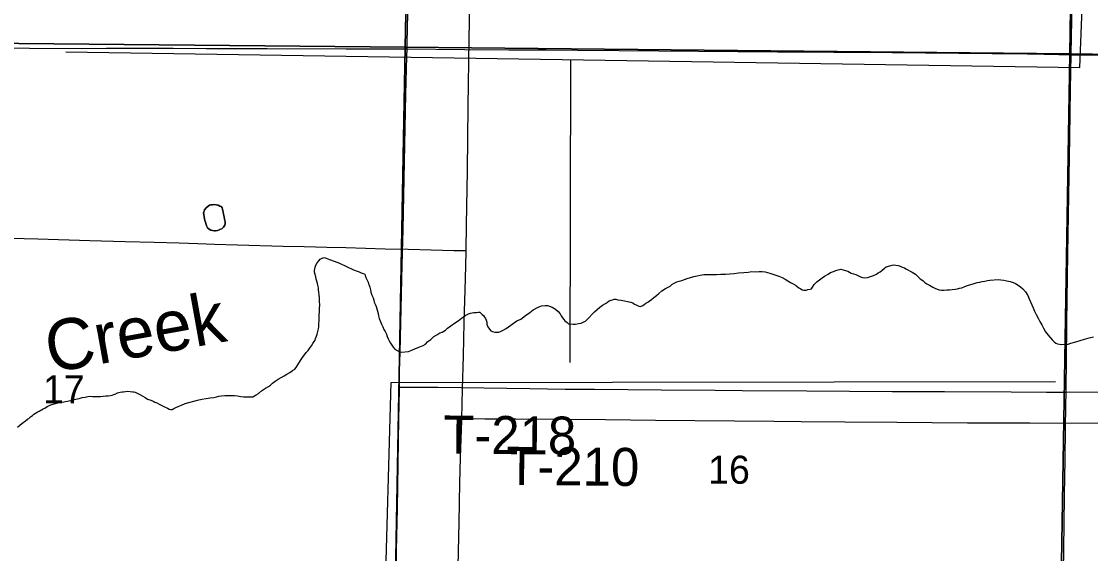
# Model space of a CAD drawing. Extents: x 2.4 to 73.1, y 4.5 to 25.6.
# Drawn here: x 43.756 to 44.554, y 20.232 to 20.63 of the extents above; entities that cross this region are included whole.
import ezdxf

# ---------------------------------------------------------------- set-up
doc = ezdxf.new("R2010")
doc.units = 0
for name, color, linetype in [('GM_X_County_Road', 7, 'Continuous'), ('GM_X_Minor_Lake', 7, 'Continuous'), ('GM_X_Minor_Lake_Text', 7, 'Continuous'), ('GM_X_Minor_River', 7, 'Continuous'), ('GM_X_Section', 7, 'Continuous'), ('GM_X_Section_Text', 7, 'Continuous'), ('GM_X_Township_Road', 7, 'Continuous'), ('GM_X_Township_Road_Text', 7, 'Continuous')]:
    doc.layers.add(name, color=color, linetype=linetype)

msp = doc.modelspace()

# ---------------------------------------------------------------- linework, layer by layer
at = {"layer": 'GM_X_County_Road'}
for points in [[(44.53965, 20.60461), (44.53966, 20.60532), (44.54021, 20.63017), (44.54085, 20.67058), (44.54123, 20.70477), (44.54193, 20.75139), (44.54233, 20.79024), (44.54306, 20.86795), (44.54326, 20.89748), (44.54367, 20.93322), (44.54444, 20.98917), (44.54481, 21.01714), (44.54524, 21.05755), (44.54558, 21.08707), (44.54597, 21.10729)], [(44.08826, 20.45842), (44.08865, 20.47772), (44.0893, 20.51812), (44.08976, 20.5663), (44.09051, 20.61604), (44.09143, 20.67043), (44.09226, 20.7155), (44.09347, 20.76988), (44.0948, 20.83049), (44.095, 20.83698)], [(44.53587, 20.35292), (44.53591, 20.35667), (44.5361, 20.37533), (44.53643, 20.40485), (44.53722, 20.45613), (44.53817, 20.51363), (44.5386, 20.54316), (44.53917, 20.5789), (44.53965, 20.60461)], [(44.085, 20.33309), (44.08552, 20.35499), (44.08621, 20.37984), (44.08675, 20.4047), (44.0877, 20.43733), (44.08825, 20.45752), (44.08826, 20.45842)], [(44.52527, 19.59863), (44.52529, 19.59993), (44.52607, 19.64188), (44.52653, 19.67607), (44.527, 19.70559), (44.52785, 19.79418), (44.52835, 19.82836), (44.52874, 19.87188), (44.52901, 19.90141), (44.52963, 19.94647), (44.53026, 19.98687), (44.53113, 20.04126), (44.53137, 20.06146), (44.53191, 20.09409), (44.53239, 20.12828), (44.5331, 20.16402), (44.53354, 20.18887), (44.53386, 20.2184), (44.53435, 20.25414), (44.53478, 20.27589), (44.53515, 20.3023), (44.53554, 20.32561), (44.53572, 20.34269), (44.53587, 20.35292)], [(44.08103, 20.16526), (44.08172, 20.19806), (44.08234, 20.22291), (44.08298, 20.25555), (44.08358, 20.28507), (44.08397, 20.30373), (44.08496, 20.33168), (44.085, 20.33309)]]:
    msp.add_lwpolyline(points, dxfattribs=at)
at = {"layer": 'GM_X_Minor_Lake'}
for points in [[(43.90754, 20.48458), (43.90719, 20.48573), (43.90703, 20.48706), (43.90686, 20.48801), (43.90651, 20.48935), (43.90615, 20.49031), (43.90541, 20.49128), (43.90447, 20.49168), (43.90334, 20.49227), (43.90183, 20.4925), (43.90012, 20.49273), (43.89898, 20.49256), (43.89784, 20.49259), (43.89688, 20.49242), (43.89573, 20.49169), (43.89437, 20.49039), (43.89319, 20.48889), (43.89278, 20.48776), (43.89238, 20.48663), (43.89258, 20.4872), (43.89238, 20.48663)], [(43.89238, 20.48663), (43.89258, 20.4872), (43.89238, 20.48663), (43.89278, 20.48776), (43.89319, 20.48889), (43.89437, 20.49039), (43.89573, 20.49169), (43.89688, 20.49242), (43.89784, 20.49259), (43.89898, 20.49256), (43.90012, 20.49273), (43.90183, 20.4925), (43.90334, 20.49227), (43.90447, 20.49168), (43.90541, 20.49128), (43.90615, 20.49031), (43.90651, 20.48935), (43.90686, 20.48801), (43.90703, 20.48706), (43.90719, 20.48573), (43.90754, 20.48458), (43.90771, 20.48363), (43.90805, 20.48191), (43.90822, 20.48096), (43.90839, 20.48), (43.90855, 20.47867), (43.90814, 20.47754), (43.90735, 20.47585), (43.90637, 20.47492), (43.90407, 20.47402), (43.90273, 20.47348), (43.90139, 20.47332), (43.90044, 20.47315), (43.89892, 20.47338), (43.89779, 20.47359), (43.89648, 20.47438), (43.89536, 20.47555), (43.89481, 20.47651), (43.89428, 20.47804), (43.89374, 20.47957), (43.89339, 20.48091), (43.89238, 20.48663)], [(43.89238, 20.48663), (43.89339, 20.48091), (43.89374, 20.47957), (43.89428, 20.47804), (43.89481, 20.47651), (43.89536, 20.47555), (43.89648, 20.47438), (43.89779, 20.47359), (43.89892, 20.47338), (43.90044, 20.47315), (43.90139, 20.47332), (43.90273, 20.47348), (43.90407, 20.47402), (43.90637, 20.47492), (43.90735, 20.47585), (43.90814, 20.47754), (43.90855, 20.47867), (43.90839, 20.48), (43.90822, 20.48096), (43.90805, 20.48191), (43.90771, 20.48363), (43.90754, 20.48458)]]:
    msp.add_lwpolyline(points, dxfattribs=at)
at = {"layer": 'GM_X_Minor_River'}
for points in [[(43.78972, 20.60682), (44.5461, 20.59512), (44.54941, 20.67753)], [(44.16602, 20.60099), (44.16568, 20.37497)], [(43.92502, 20.34932), (43.9273, 20.34927), (43.92901, 20.34923), (43.93036, 20.34996), (43.93171, 20.35069), (43.93325, 20.35179), (43.93558, 20.35383), (43.93848, 20.35585), (43.94078, 20.35694), (43.94233, 20.35804), (43.94388, 20.35953), (43.94582, 20.361), (43.94813, 20.36247), (43.95025, 20.36375), (43.95256, 20.36503), (43.95449, 20.36632), (43.95661, 20.3676), (43.95874, 20.36907), (43.96047, 20.36998), (43.96145, 20.37129), (43.9646, 20.37634), (43.96578, 20.37784), (43.96676, 20.37933), (43.96774, 20.38064), (43.96892, 20.38232), (43.97029, 20.38381), (43.97146, 20.3853), (43.97284, 20.38736), (43.97383, 20.38924), (43.975, 20.39054), (43.9756, 20.39167), (43.976, 20.3928), (43.97661, 20.3945), (43.97703, 20.3962), (43.97764, 20.39808), (43.97806, 20.39997), (43.97829, 20.40168), (43.97834, 20.40357), (43.97859, 20.40642), (43.97864, 20.40851), (43.97869, 20.41059), (43.97893, 20.41287), (43.97898, 20.41534), (43.97904, 20.41799), (43.97891, 20.42047), (43.97878, 20.42313), (43.97864, 20.42541), (43.97831, 20.42751), (43.97815, 20.42922), (43.978, 20.43074), (43.97766, 20.43265), (43.97731, 20.43399), (43.97697, 20.43552), (43.97643, 20.43724), (43.97609, 20.43895), (43.97556, 20.44068), (43.97522, 20.44239), (43.97506, 20.44354), (43.97528, 20.44486), (43.97569, 20.44618), (43.9761, 20.4475), (43.97709, 20.44938), (43.97826, 20.45087), (43.97924, 20.45218), (43.98078, 20.4529), (43.98231, 20.45325), (43.98382, 20.45284), (43.98627, 20.45183), (43.98985, 20.45061), (43.99381, 20.449), (44.00416, 20.44421), (44.00699, 20.44319), (44.00849, 20.44259), (44.01, 20.44198), (44.01132, 20.44138), (44.01264, 20.44097), (44.01299, 20.43983), (44.01353, 20.43829), (44.01426, 20.43676), (44.0148, 20.4358), (44.01516, 20.43484), (44.01552, 20.43369), (44.01587, 20.43273), (44.01641, 20.4312), (44.01693, 20.4291), (44.01728, 20.42738), (44.01799, 20.42528), (44.01889, 20.42317), (44.01942, 20.42145), (44.01977, 20.41992), (44.02049, 20.41838), (44.02103, 20.41666), (44.02156, 20.41494), (44.02209, 20.41322), (44.02262, 20.4115), (44.02296, 20.40978), (44.02349, 20.40787), (44.02421, 20.40614), (44.0251, 20.40346), (44.0262, 20.40154), (44.02692, 20.39962)], [(44.20156, 20.42168), (44.20383, 20.42144), (44.21102, 20.41995), (44.21253, 20.41935), (44.21384, 20.41856), (44.21516, 20.41796), (44.2161, 20.41737), (44.21704, 20.41696), (44.21836, 20.41675), (44.22009, 20.41747), (44.22106, 20.4182), (44.22241, 20.41912), (44.22395, 20.41985), (44.22492, 20.42078), (44.22647, 20.42207), (44.2284, 20.42355), (44.23033, 20.42483), (44.23208, 20.42631), (44.23421, 20.42835), (44.23711, 20.43019), (44.23903, 20.43128), (44.24038, 20.43201), (44.24174, 20.43312), (44.24347, 20.43422), (44.24539, 20.43513), (44.24731, 20.43565), (44.24922, 20.43618), (44.25114, 20.4369), (44.25324, 20.43761), (44.25554, 20.43832), (44.25822, 20.43902), (44.26051, 20.43953), (44.26299, 20.44005), (44.26586, 20.44055), (44.26871, 20.44068), (44.27175, 20.44061), (44.27499, 20.44073), (44.27841, 20.44084), (44.28184, 20.44095), (44.28507, 20.44107), (44.28812, 20.44138), (44.29136, 20.44187), (44.29555, 20.44216), (44.2986, 20.44247), (44.30146, 20.44279), (44.30431, 20.44272), (44.30678, 20.44286), (44.30925, 20.4428), (44.31134, 20.44256), (44.31323, 20.44214), (44.31493, 20.44172), (44.32153, 20.43929), (44.32398, 20.43829), (44.32624, 20.4371), (44.3283, 20.43591), (44.33037, 20.43473), (44.33224, 20.43354), (44.33393, 20.43256), (44.33524, 20.43158), (44.33655, 20.4306), (44.33786, 20.42981), (44.33899, 20.42921), (44.34012, 20.429), (44.34183, 20.42896), (44.34317, 20.42931), (44.34489, 20.42965), (44.34604, 20.43), (44.34663, 20.43113), (44.34801, 20.43319), (44.34995, 20.43504), (44.35189, 20.43671), (44.35383, 20.43818), (44.35557, 20.43947), (44.35826, 20.44093), (44.36019, 20.44203), (44.3623, 20.44293), (44.36403, 20.44365), (44.36575, 20.44418), (44.36689, 20.44435), (44.36785, 20.44452), (44.36955, 20.4441), (44.37125, 20.44368), (44.37314, 20.44307), (44.37558, 20.44168), (44.37898, 20.44066), (44.38105, 20.43966), (44.38255, 20.43887), (44.38406, 20.43845), (44.38577, 20.43822), (44.38767, 20.43837), (44.38997, 20.43908), (44.39227, 20.43998), (44.39438, 20.44088), (44.39573, 20.4418), (44.39708, 20.44272), (44.39844, 20.44363), (44.40037, 20.4453), (44.40173, 20.44622), (44.40613, 20.44764), (44.40747, 20.4478), (44.40879, 20.44758)], [(44.40879, 20.44758), (44.4105, 20.44735), (44.4122, 20.44693), (44.4137, 20.44614), (44.41521, 20.44553), (44.41634, 20.44494), (44.41784, 20.44415), (44.41953, 20.44316), (44.42103, 20.44236), (44.42234, 20.44158), (44.42347, 20.44079), (44.4244, 20.43982), (44.42533, 20.43923), (44.427, 20.43748), (44.42813, 20.4367), (44.42925, 20.43591), (44.43055, 20.43474), (44.43205, 20.43376), (44.43393, 20.43258), (44.43524, 20.43198), (44.43656, 20.43119), (44.43787, 20.4304), (44.43957, 20.42979), (44.44127, 20.42918), (44.44297, 20.42895), (44.44487, 20.42891), (44.44678, 20.42906), (44.44887, 20.4292), (44.45097, 20.42953), (44.45306, 20.42968), (44.45478, 20.43002), (44.45631, 20.43036), (44.45803, 20.4307), (44.46033, 20.4316), (44.46225, 20.43232), (44.46474, 20.43321), (44.46723, 20.43391), (44.46953, 20.43462), (44.47143, 20.43496), (44.47334, 20.4353), (44.47525, 20.43563), (44.47716, 20.43616), (44.47907, 20.4365), (44.48517, 20.43693), (44.48725, 20.43669), (44.48933, 20.43627), (44.49161, 20.43583), (44.49407, 20.4354), (44.49633, 20.43459), (44.49821, 20.43378), (44.50009, 20.4326), (44.50196, 20.43142), (44.50364, 20.42986), (44.50549, 20.42773), (44.50733, 20.42484), (44.50841, 20.42235), (44.50932, 20.42024), (44.51021, 20.41794), (44.5113, 20.41564), (44.51239, 20.41314), (44.51367, 20.41083), (44.51513, 20.40814), (44.5164, 20.40545), (44.51767, 20.40296), (44.51914, 20.40064), (44.5204, 20.39777), (44.52244, 20.39544), (44.52392, 20.39351), (44.5254, 20.39176), (44.52689, 20.3904), (44.5282, 20.38942), (44.52952, 20.38882), (44.53103, 20.3886), (44.53274, 20.38837), (44.53502, 20.38851), (44.53731, 20.38865), (44.53942, 20.38936), (44.54324, 20.39041), (44.5463, 20.39129), (44.54956, 20.39236), (44.55301, 20.39342), (44.55644, 20.3941)], [(44.02692, 20.39962), (44.02783, 20.39808), (44.02874, 20.39616), (44.02946, 20.39444), (44.03018, 20.39271), (44.03091, 20.39117), (44.03182, 20.38944), (44.03273, 20.3879), (44.03384, 20.38636), (44.03514, 20.385), (44.0372, 20.38362), (44.03871, 20.38302), (44.04003, 20.38261), (44.04518, 20.38325), (44.04786, 20.38414), (44.05055, 20.38541), (44.05362, 20.38667), (44.05611, 20.38775), (44.05804, 20.38866), (44.05979, 20.39052), (44.06192, 20.39218), (44.06405, 20.39422), (44.06637, 20.39569), (44.06868, 20.39696), (44.07041, 20.39768), (44.07175, 20.39841), (44.07291, 20.39896), (44.07446, 20.40044), (44.07678, 20.40229), (44.07968, 20.40431), (44.08239, 20.40615), (44.0849, 20.40799), (44.08625, 20.4091), (44.08742, 20.41003), (44.08992, 20.4113), (44.09164, 20.41183), (44.09393, 20.41235), (44.09602, 20.4123), (44.09736, 20.41246), (44.0985, 20.41243), (44.10017, 20.41088), (44.1011, 20.40991), (44.10203, 20.40874), (44.10276, 20.40778), (44.10312, 20.40663), (44.10365, 20.4051), (44.10381, 20.40358), (44.10434, 20.40166), (44.10562, 20.39974), (44.10674, 20.39857), (44.10806, 20.39797), (44.10957, 20.39756), (44.11128, 20.39752), (44.11261, 20.39768), (44.11395, 20.39803), (44.11588, 20.39912), (44.11819, 20.4004), (44.12611, 20.40592), (44.12918, 20.40737), (44.13266, 20.40995), (44.13575, 20.41216), (44.13711, 20.41327), (44.13827, 20.41419), (44.14154, 20.41602), (44.14327, 20.41674), (44.14461, 20.41728), (44.14728, 20.4176), (44.14899, 20.41756), (44.1505, 20.41695), (44.15257, 20.41615), (44.15482, 20.41477), (44.15687, 20.41301), (44.15835, 20.41127), (44.15927, 20.40973), (44.16019, 20.40819), (44.16111, 20.40703), (44.16185, 20.40606), (44.16353, 20.40469), (44.16465, 20.40391), (44.16617, 20.40368), (44.16807, 20.40364), (44.16997, 20.4036), (44.17207, 20.40393), (44.17398, 20.40427), (44.1757, 20.40498), (44.17724, 20.4059), (44.1786, 20.40701), (44.17997, 20.4085), (44.1823, 20.41091), (44.18405, 20.41277), (44.18599, 20.41444), (44.18813, 20.41629), (44.19006, 20.41777), (44.19218, 20.41905), (44.19372, 20.41996), (44.19507, 20.42088), (44.19642, 20.42142), (44.19737, 20.42178), (44.19871, 20.42213), (44.20004, 20.4221), (44.20156, 20.42168)], [(44.02751, 20.19136), (44.03227, 20.36011), (44.5279, 20.36074)], [(43.7536, 20.32662), (43.75671, 20.3294), (43.75942, 20.33143), (43.76096, 20.33253), (43.76212, 20.33326), (43.76328, 20.33438), (43.76464, 20.3353), (43.7658, 20.33641), (43.76812, 20.33788), (43.76965, 20.3386), (43.77274, 20.34043), (43.77389, 20.34097), (43.77485, 20.34152), (43.7762, 20.34244), (43.77831, 20.34334), (43.7808, 20.34405), (43.78367, 20.34474), (43.78673, 20.34543), (43.79092, 20.3461), (43.79398, 20.34679), (43.79704, 20.34748), (43.79952, 20.34799), (43.80182, 20.3487), (43.80411, 20.34903), (43.80602, 20.34955), (43.80792, 20.3497), (43.80963, 20.34966), (43.81153, 20.34962), (43.81324, 20.34958), (43.81552, 20.34953), (43.81743, 20.34986), (43.81934, 20.35001), (43.82124, 20.35016), (43.82296, 20.35031), (43.8243, 20.35066), (43.82544, 20.35101), (43.8264, 20.35137), (43.82813, 20.35228), (43.82909, 20.35264), (43.83024, 20.3528), (43.83157, 20.35296), (43.83272, 20.35313), (43.83405, 20.35328), (43.83595, 20.35343), (43.83766, 20.35339), (43.83937, 20.35316), (43.84032, 20.35295), (43.84126, 20.35274), (43.84239, 20.35234), (43.84333, 20.35174), (43.84483, 20.35095), (43.84709, 20.34976), (43.84878, 20.34877), (43.85065, 20.34759), (43.85291, 20.34678), (43.8548, 20.34598), (43.85611, 20.34538), (43.85762, 20.34477), (43.85931, 20.34378), (43.86326, 20.34198), (43.86552, 20.34079), (43.86664, 20.3402), (43.86796, 20.33979), (43.86892, 20.33996), (43.87007, 20.3405), (43.87161, 20.34142), (43.87353, 20.34213), (43.87584, 20.34322), (43.87871, 20.34429), (43.88139, 20.34499), (43.88503, 20.34605), (43.8879, 20.34693), (43.89114, 20.34762), (43.8942, 20.34812), (43.89725, 20.34862), (43.89992, 20.34894), (43.90202, 20.34927), (43.90374, 20.3498), (43.90584, 20.35014), (43.90812, 20.35027), (43.91022, 20.35042), (43.91231, 20.35037), (43.91535, 20.3503), (43.91781, 20.35005), (43.92009, 20.34962), (43.92236, 20.34938), (43.92502, 20.34932)]]:
    msp.add_lwpolyline(points, dxfattribs=at)
at = {"layer": 'GM_X_Section'}
for points in [[(43.5524, 21.1137), (44.05262, 21.10982), (44.04288, 20.6103), (43.54477, 20.61508)], [(44.05262, 21.10982), (44.54622, 21.10703), (44.5387, 20.60519), (44.04288, 20.6103)], [(44.54622, 21.10703), (45.05201, 21.10043), (45.04954, 20.59792), (44.5387, 20.60519)], [(43.54477, 20.61508), (44.04288, 20.6103), (44.03361, 20.1068), (43.53362, 20.112)], [(44.04288, 20.6103), (44.5387, 20.60519), (44.53042, 20.10376), (44.03361, 20.1068)], [(44.5387, 20.60519), (45.04954, 20.59792), (45.04195, 20.09478), (44.53042, 20.10376)]]:
    msp.add_lwpolyline(points, close=True, dxfattribs=at)
at = {"layer": 'GM_X_Township_Road'}
for points in [[(44.0442, 20.60894), (44.0443, 20.61338), (44.04478, 20.63515), (44.04672, 20.75331), (44.04711, 20.77975), (44.04841, 20.84815), (44.04869, 20.85975)], [(43.54544, 20.61324), (43.54804, 20.61319), (43.56514, 20.61284), (43.58379, 20.6125), (43.63819, 20.61155), (43.76255, 20.6094), (43.80138, 20.60928), (43.82004, 20.6094), (43.86978, 20.60946), (43.89465, 20.60935), (43.93973, 20.60929), (43.9988, 20.60911), (44.04233, 20.60895), (44.0442, 20.60894)], [(44.03855, 20.35652), (44.03867, 20.36856), (44.03896, 20.38255), (44.0405, 20.4478), (44.04124, 20.4742), (44.04332, 20.57519), (44.04401, 20.60334), (44.0442, 20.60894)], [(44.0442, 20.60894), (44.08741, 20.60857), (44.12006, 20.60838), (44.14804, 20.60817), (44.17135, 20.60802), (44.20244, 20.60773), (44.32058, 20.60688), (44.34545, 20.60674), (44.36255, 20.60664), (44.3812, 20.60642), (44.48069, 20.60563), (44.50712, 20.60526), (44.51955, 20.6051), (44.53043, 20.60481), (44.53965, 20.60461)], [(44.53965, 20.60461), (44.54131, 20.60458), (44.56307, 20.60445), (44.58794, 20.60423), (44.61902, 20.6038), (44.64234, 20.60351), (44.70918, 20.60275), (44.72939, 20.60238), (44.75581, 20.60213), (44.81021, 20.60137), (44.88171, 20.60016), (44.90658, 20.59957), (44.93611, 20.59932), (44.96253, 20.5988), (44.98585, 20.59845), (45.01382, 20.59793), (45.03247, 20.59754), (45.04646, 20.59751), (45.04944, 20.5975)], [(43.71734, 20.46852), (43.7686, 20.46713), (43.80743, 20.46592), (43.83383, 20.46529), (43.85558, 20.46479), (43.87421, 20.46431), (43.88817, 20.46378), (43.90059, 20.46326), (43.91767, 20.46265), (43.95184, 20.46176), (43.96738, 20.46145), (43.98446, 20.46104), (43.99843, 20.46064), (44.02795, 20.45989), (44.04503, 20.45949), (44.06212, 20.45905), (44.0792, 20.45861), (44.08554, 20.45848), (44.08826, 20.45842)], [(44.03454, 20.10591), (44.03458, 20.10756), (44.03484, 20.1262), (44.03504, 20.13863), (44.03542, 20.16348), (44.03561, 20.17591), (44.03589, 20.18989), (44.03615, 20.21008), (44.03641, 20.23494), (44.03698, 20.26602), (44.03793, 20.33283), (44.03853, 20.35458), (44.03855, 20.35652)], [(44.03855, 20.35652), (44.04096, 20.35653), (44.04252, 20.35654), (44.06738, 20.35644), (44.13577, 20.35558), (44.16218, 20.35513), (44.18394, 20.35505), (44.23368, 20.35451), (44.27409, 20.35436), (44.29429, 20.35413), (44.34247, 20.35387), (44.4062, 20.35341), (44.44505, 20.35318), (44.49479, 20.35295), (44.52121, 20.35278), (44.53587, 20.35292)], [(44.53587, 20.35292), (44.5383, 20.35294), (44.56317, 20.35279), (44.60357, 20.3522), (44.63777, 20.35165), (44.67351, 20.35113), (44.75743, 20.35005), (44.78385, 20.34985), (44.79044, 20.34975)], [(44.085, 20.33309), (44.08822, 20.33314), (44.08978, 20.33316), (44.10219, 20.33298), (44.12546, 20.33289), (44.16117, 20.33276), (44.19222, 20.33246), (44.22947, 20.33195), (44.28847, 20.33153), (44.31796, 20.3312), (44.33814, 20.33086), (44.37074, 20.33065), (44.40956, 20.33038), (44.46234, 20.33002), (44.49649, 20.32989), (44.50891, 20.32984), (44.56169, 20.32979), (44.58033, 20.32968), (44.5841, 20.32966)]]:
    msp.add_lwpolyline(points, dxfattribs=at)

# ---------------------------------------------------------------- texts
at = {"layer": 'GM_X_Minor_Lake_Text'}
msp.add_text('Creek', height=0.037895, rotation=10.19243, dxfattribs=at).set_placement((43.77792, 20.36702))
at = {"layer": 'GM_X_Section_Text'}
for s, p in [('17', (43.77256, 20.34455)), ('16', (44.26881, 20.28449))]:
    msp.add_text(s, height=0.020928, rotation=0.00001, dxfattribs=at).set_placement(p)
at = {"layer": 'GM_X_Township_Road_Text'}
for s, p in [('T-218', (44.07103, 20.30703)), ('T-210', (44.11809, 20.28369))]:
    msp.add_text(s, height=0.028409, rotation=359.4386, dxfattribs=at).set_placement(p)

doc.saveas('drawing.dxf')
